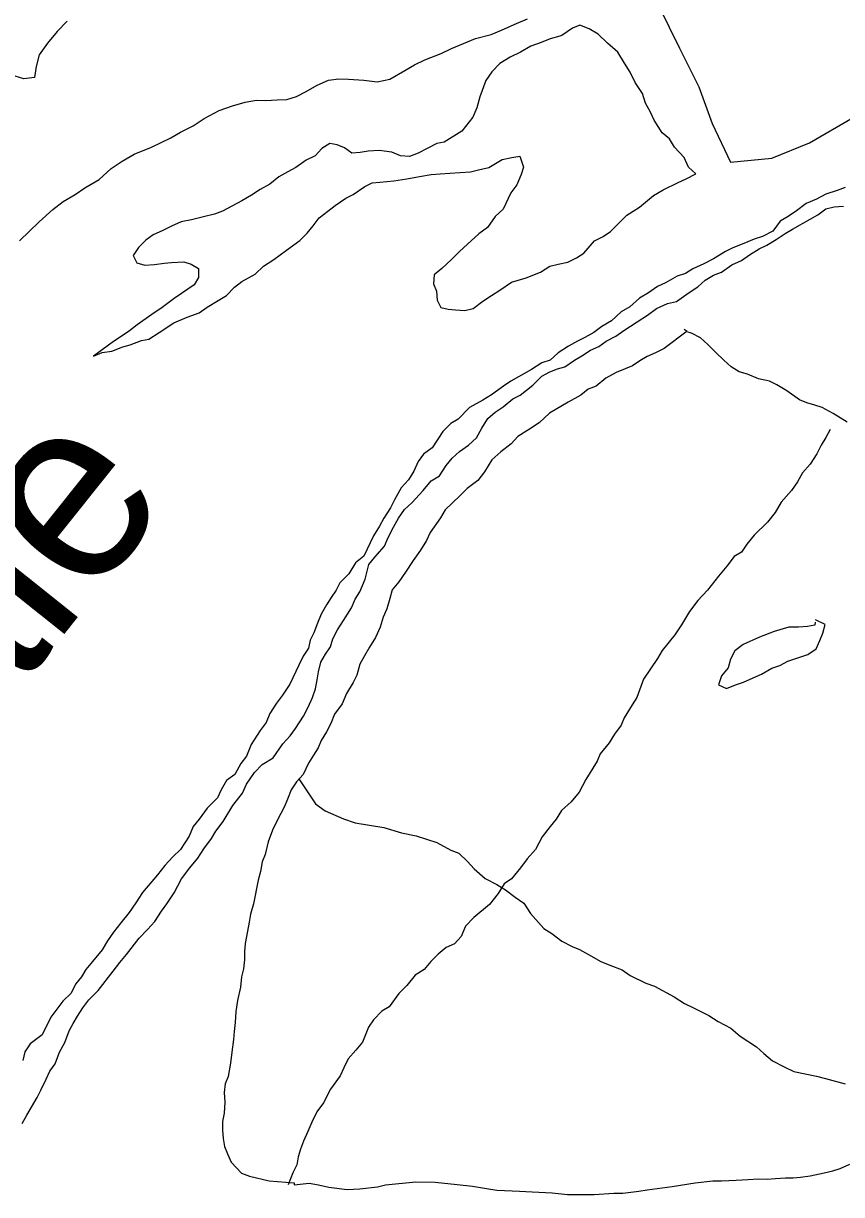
# Model space of a CAD drawing. Extents: x 1588073 to 2013523, y 1090242 to 1357120.
# Drawn here: x 1825795 to 1828020, y 1252095 to 1255279 of the extents above; entities that cross this region are included whole.
import ezdxf

# ---------------------------------------------------------------- set-up
doc = ezdxf.new("R2010")
doc.units = 0
for name, color, linetype in [('GM_X_Major_Lake', 7, 'Continuous'), ('GM_X_Minor_River', 7, 'Continuous'), ('GM_X_Minor_River_Text', 7, 'Continuous')]:
    doc.layers.add(name, color=color, linetype=linetype)

msp = doc.modelspace()

# ---------------------------------------------------------------- linework, layer by layer
at = {"layer": 'GM_X_Major_Lake'}
msp.add_lwpolyline([(1827435.6, 1255422.3), (1827523.2, 1255325.6), (1827579.3, 1255211.2), (1827631.5, 1255106.8), (1827667.7, 1255006.4), (1827717.8, 1254902), (1827830.2, 1254912.1), (1827932.5, 1254954.2), (1828050.9, 1255023.1)], dxfattribs=at)
at = {"layer": 'GM_X_Minor_River'}
for points in [[(1825913.7, 1255284.6), (1825887, 1255256.9), (1825860.4, 1255225.3), (1825837.7, 1255193.6), (1825829.1, 1255161.6), (1825824.5, 1255131.5), (1825796.3, 1255128), (1825760.4, 1255138.7)], [(1825784.5, 1254688), (1825837.7, 1254739.3), (1825874.5, 1254772.8), (1825903, 1254794.3), (1825935.5, 1254813.8), (1825961.9, 1254831.4), (1826000.5, 1254854.8), (1826033.2, 1254884.3), (1826063.6, 1254903.9), (1826096.1, 1254923.4), (1826142.7, 1254942.6), (1826195.4, 1254967.7), (1826221.8, 1254983.3), (1826256.3, 1255000.7), (1826286.7, 1255020.3), (1826327.3, 1255041.6), (1826363.7, 1255055), (1826398, 1255064.4), (1826428.3, 1255069.8), (1826454.4, 1255069.3), (1826484.6, 1255070.8), (1826510.7, 1255072.3), (1826537, 1255079.8), (1826563.3, 1255093.4), (1826593.8, 1255110.9), (1826624.2, 1255124.4), (1826652.3, 1255127.9), (1826678.5, 1255127.4), (1826720.6, 1255124.6), (1826756.7, 1255119.9), (1826791, 1255127.3), (1826831.6, 1255150.7), (1826858, 1255166.2), (1826886.4, 1255179.8), (1826930.9, 1255197), (1826959.2, 1255210.6), (1827024, 1255237.5), (1827066.4, 1255248.7), (1827094.7, 1255260.2), (1827129.2, 1255275.7), (1827165.6, 1255291.1)], [(1826801.8, 1254850.7), (1826837.9, 1254856.5), (1826872, 1254862.2), (1826904.1, 1254867.9), (1826928.1, 1254869.7), (1826954.2, 1254871.5), (1827010.3, 1254875.1), (1827032.4, 1254880.9), (1827060.5, 1254886.7), (1827096.7, 1254908.5), (1827122.7, 1254914.3), (1827144.8, 1254918.1), (1827154.6, 1254887.9), (1827148.5, 1254867.9), (1827136.2, 1254839.9), (1827120, 1254818), (1827099.7, 1254774), (1827077.5, 1254754.1), (1827057.3, 1254724.2), (1827033.1, 1254706.3), (1827002.8, 1254678.5), (1826980.7, 1254658.6), (1826958.5, 1254636.7), (1826932.3, 1254612.8), (1826912.1, 1254595), (1826909.9, 1254570.9), (1826917.8, 1254550.8), (1826919.6, 1254526.7), (1826929.5, 1254506.5), (1826949.5, 1254502.3), (1826969.5, 1254500.2), (1826995.5, 1254497.9), (1827017.6, 1254503.8), (1827043.8, 1254523.6), (1827067.9, 1254539.5), (1827090.1, 1254553.3), (1827122.3, 1254575.1), (1827162.4, 1254586.8), (1827200.6, 1254602.6), (1827226.8, 1254618.4), (1827248.8, 1254624.3), (1827274.9, 1254630.1), (1827299, 1254641.9), (1827319.2, 1254653.8), (1827347.4, 1254687.6), (1827371.6, 1254699.5), (1827391.7, 1254713.4), (1827436.1, 1254757.1), (1827470.3, 1254778.9), (1827508.6, 1254810.7), (1827534.8, 1254826.6), (1827575, 1254846.3), (1827597.1, 1254856.1), (1827623.2, 1254870), (1827603.3, 1254888.2), (1827591.5, 1254914.4), (1827565.7, 1254942.7), (1827551.8, 1254964.9), (1827531.9, 1254981.1), (1827510.1, 1255015.4), (1827500.2, 1255037.6), (1827486.4, 1255061.7), (1827478.6, 1255087.9), (1827458.8, 1255118.2), (1827444.9, 1255146.4), (1827429.1, 1255170.6), (1827411.3, 1255200.8), (1827383.4, 1255225.1), (1827357.6, 1255249.4), (1827333.6, 1255263.7), (1827307.7, 1255273.9), (1827287.6, 1255266.1), (1827259.4, 1255246.2), (1827253.4, 1255244.5)], [(1827253.4, 1255244.5), (1827227.3, 1255236.5), (1827203.2, 1255226.6), (1827175, 1255216.8), (1827146.9, 1255201), (1827118.7, 1255187.2), (1827090.6, 1255169.4), (1827068.4, 1255147.5), (1827052.2, 1255123.6), (1827035.8, 1255079.6), (1827027.6, 1255049.5), (1827017.4, 1255023.5), (1826987.1, 1254985.6), (1826938.8, 1254955.9), (1826918.7, 1254952.1), (1826892.6, 1254938.3), (1826868.4, 1254926.4), (1826844.3, 1254916.6), (1826820.3, 1254918.8), (1826796.3, 1254929), (1826762.3, 1254933.3), (1826732.3, 1254931.6), (1826710.2, 1254927.8), (1826688.2, 1254925.9), (1826668.2, 1254940.1), (1826648.3, 1254948.3), (1826628.2, 1254952.5), (1826606.1, 1254938.7), (1826587.9, 1254918.7), (1826563.8, 1254906.9), (1826535.6, 1254887.1), (1826513.5, 1254875.2), (1826489.4, 1254861.4), (1826465.2, 1254841.5), (1826439, 1254827.7), (1826414.9, 1254811.8), (1826388.7, 1254796), (1826336.4, 1254768.3), (1826314.4, 1254760.5), (1826284.3, 1254752.7), (1826252.2, 1254745), (1826224.1, 1254739.2), (1826197.9, 1254727.3), (1826173.8, 1254715.5), (1826147.7, 1254703.7), (1826127.5, 1254689.8), (1826107.4, 1254669.9), (1826093.2, 1254648), (1826103.1, 1254627.8), (1826125, 1254621.6), (1826151.1, 1254623.4), (1826177.2, 1254627.2), (1826197.2, 1254629), (1826231.3, 1254630.7), (1826251.3, 1254624.6), (1826271.2, 1254612.3), (1826271, 1254588.3), (1826258.9, 1254568.3), (1826224.6, 1254544.5), (1826204.5, 1254530.6), (1826172.3, 1254506.8), (1826144.1, 1254487), (1826103.8, 1254459.2), (1826083.7, 1254443.3), (1826063.5, 1254429.5), (1826039.4, 1254413.6), (1826009.2, 1254391.8), (1825985, 1254373.9), (1826009.1, 1254383.8), (1826035.2, 1254387.6), (1826065.3, 1254399.3), (1826085.4, 1254405.2), (1826115.5, 1254417), (1826135.6, 1254420.8), (1826163.8, 1254438.7), (1826204, 1254464.4), (1826240.2, 1254480.2), (1826272.3, 1254491.9), (1826294.5, 1254507.8), (1826324.7, 1254525.6), (1826346.8, 1254539.5), (1826369, 1254561.4), (1826389.1, 1254577.2), (1826425.3, 1254597), (1826447.5, 1254618.9), (1826475.7, 1254636.7), (1826510, 1254662.5), (1826546.2, 1254688.3), (1826566.4, 1254708.2), (1826582.5, 1254728.1), (1826598.7, 1254750.1), (1826622.9, 1254767.9), (1826643, 1254783.8), (1826671.2, 1254803.7), (1826691.3, 1254813.5), (1826723.5, 1254835.3), (1826743.6, 1254845.2), (1826763.7, 1254847), (1826801.8, 1254850.7)], [(1828029.6, 1254832.4), (1828007.5, 1254824.6), (1827977.4, 1254814.8), (1827951.2, 1254801), (1827923.1, 1254789.2), (1827896.9, 1254769.3), (1827874.8, 1254753.5), (1827852.6, 1254741.6), (1827832.4, 1254713.7), (1827804.3, 1254699.9), (1827782.2, 1254692), (1827754, 1254680.2), (1827723.9, 1254668.4), (1827703.8, 1254658.6), (1827671.6, 1254638.8), (1827645.5, 1254625), (1827615.3, 1254611.2), (1827595.2, 1254599.3), (1827573.1, 1254591.4), (1827540.9, 1254573.6), (1827518.8, 1254563.8), (1827494.7, 1254545.9), (1827470.5, 1254532.1), (1827444.3, 1254508.2), (1827420.2, 1254494.4), (1827393.9, 1254470.5), (1827367.8, 1254454.7), (1827345.6, 1254438.8), (1827321.5, 1254425), (1827301.4, 1254415.1), (1827277.3, 1254401.3), (1827249.1, 1254383.4), (1827226.9, 1254363.6), (1827204.8, 1254355.7), (1827176.6, 1254337.9), (1827120.3, 1254306.2), (1827100.2, 1254292.4), (1827068, 1254268.6), (1827043.8, 1254254.7), (1827007.6, 1254235), (1826977.3, 1254203.1), (1826957.2, 1254191.2), (1826935, 1254169.3), (1826906.7, 1254125.4), (1826882.5, 1254107.6), (1826868.3, 1254087.6), (1826856.1, 1254061.6), (1826841.9, 1254037.7), (1826821.7, 1254015.8), (1826803.5, 1253983.8), (1826793.3, 1253961.8), (1826775.1, 1253933.9), (1826762.9, 1253911.9), (1826746.7, 1253885.9), (1826720.2, 1253830), (1826698, 1253812.1), (1826679.8, 1253782.2), (1826655.6, 1253758.3), (1826645.4, 1253738.3), (1826631.3, 1253718.3), (1826619.1, 1253698.4), (1826604.9, 1253672.4), (1826594.7, 1253648.4), (1826584.5, 1253622.4), (1826574.3, 1253602.4), (1826570.2, 1253580.4), (1826556, 1253558.4), (1826543.8, 1253534.5), (1826519.4, 1253482.5), (1826499.1, 1253452.6), (1826482.9, 1253430.6), (1826464.7, 1253402.7), (1826454.5, 1253378.7), (1826438.3, 1253356.7), (1826414, 1253318.8), (1826401.8, 1253286.8), (1826385.6, 1253266.9), (1826369.3, 1253236.9), (1826347.2, 1253221), (1826333, 1253195.1), (1826322.8, 1253173.1), (1826294.6, 1253145.2), (1826272.3, 1253115.3), (1826256.1, 1253095.4), (1826245.9, 1253069.4), (1826221.6, 1253033.4), (1826201.4, 1253013.5)], [(1826569, 1253419.9), (1826581.2, 1253445.8), (1826589.4, 1253469.9), (1826593.6, 1253493.9), (1826597.7, 1253515.9), (1826603.9, 1253542), (1826616.1, 1253563.9), (1826630.3, 1253583.9), (1826636.5, 1253605.9), (1826648.6, 1253629.9), (1826664.9, 1253655.9), (1826687.1, 1253689.8), (1826697.3, 1253713.8), (1826709.5, 1253733.7), (1826723.8, 1253767.7), (1826734.1, 1253807.8), (1826750.2, 1253827.7), (1826776.5, 1253857.6), (1826786.7, 1253881.6), (1826800.9, 1253909.6), (1826815.1, 1253933.5), (1826831.3, 1253957.5), (1826851.5, 1253975.4), (1826881.8, 1254009.2), (1826904, 1254035.1), (1826926.1, 1254049), (1826944.4, 1254076.9), (1826960.5, 1254096.9), (1826980.7, 1254114.8), (1827004.9, 1254132.6), (1827027, 1254152.5), (1827041.3, 1254178.5), (1827057.5, 1254204.4), (1827077.6, 1254222.3), (1827099.8, 1254236.2), (1827126, 1254258.1), (1827146.1, 1254267.9), (1827180.3, 1254295.7), (1827204.5, 1254319.6), (1827226.7, 1254331.4), (1827246.8, 1254339.3), (1827266.8, 1254345.2), (1827293, 1254363), (1827313.1, 1254374.9), (1827337.3, 1254390.7), (1827359.4, 1254400.6), (1827379.5, 1254414.5), (1827405.7, 1254428.3), (1827427.8, 1254444.2), (1827464, 1254467.9), (1827492.2, 1254485.8), (1827516.4, 1254503.6), (1827546.5, 1254517.4), (1827570.6, 1254523.2), (1827602.8, 1254545), (1827629, 1254562.9), (1827649.2, 1254580.8), (1827671.3, 1254594.6), (1827693.4, 1254602.5), (1827721.6, 1254622.3), (1827747.7, 1254634.1), (1827769.8, 1254650), (1827796, 1254665.8), (1827816.1, 1254675.7), (1827842.3, 1254691.5), (1827866.4, 1254707.4), (1827886.5, 1254719.3), (1827934.8, 1254746.9), (1827954.9, 1254758.8), (1827977.1, 1254774.7), (1827999.2, 1254780.5), (1828025.2, 1254782.3)], [(1827591.9, 1254447.7), (1827599.7, 1254441.9), (1827537.6, 1254395.1), (1827513.5, 1254383.2), (1827491.4, 1254373.4), (1827471.3, 1254361.5), (1827451.1, 1254347.6), (1827431, 1254339.8), (1827406.9, 1254329.9), (1827378.8, 1254314.1), (1827352.6, 1254292.3), (1827330.5, 1254284.4), (1827310.3, 1254268.5), (1827276.1, 1254248.8), (1827225.8, 1254219.1), (1827197.6, 1254193.2), (1827171.4, 1254175.4), (1827139.2, 1254155.6), (1827121.1, 1254135.7), (1827092.9, 1254113.8), (1827068.7, 1254092), (1827048.4, 1254060), (1827030.2, 1254036.1), (1827002, 1254014.3), (1826981.8, 1253994.4), (1826941.5, 1253956.6), (1826929.3, 1253934.6), (1826901, 1253894.7), (1826890.8, 1253872.7), (1826874.6, 1253846.8), (1826854.3, 1253818.8), (1826834.1, 1253786.9), (1826815.9, 1253761), (1826797.7, 1253739), (1826791.5, 1253715), (1826783.3, 1253687), (1826773.1, 1253665), (1826764.9, 1253637), (1826752.7, 1253609), (1826736.4, 1253583), (1826722.2, 1253559.1), (1826710.1, 1253537.1), (1826701.8, 1253507.1), (1826691.7, 1253487.1), (1826673.4, 1253457.1), (1826661.2, 1253429.1), (1826641, 1253401.2), (1826630.8, 1253375.2), (1826618.6, 1253353.2), (1826604.4, 1253329.3), (1826596.2, 1253309.3), (1826584.1, 1253289.3), (1826569.9, 1253267.3), (1826555.6, 1253237.3), (1826537.5, 1253217.4), (1826523.3, 1253195.5), (1826513.1, 1253169.5), (1826504.9, 1253149.5), (1826484.6, 1253111.5), (1826472.4, 1253085.5), (1826460.1, 1253053.5), (1826451.9, 1253019.5), (1826443.7, 1252999.5), (1826439.5, 1252973.4), (1826433.4, 1252949.4), (1826420.9, 1252885.3), (1826412.6, 1252857.3), (1826408.5, 1252835.2), (1826404.3, 1252811.2), (1826398, 1252777.1), (1826395.9, 1252755.1), (1826395.7, 1252733), (1826393.5, 1252708.9), (1826387.4, 1252686.9), (1826385.2, 1252658.8), (1826376.9, 1252622.8), (1826372.7, 1252592.7), (1826370.4, 1252562.6), (1826368.3, 1252538.6), (1826366.1, 1252516.5), (1826361.8, 1252482.4), (1826357.6, 1252452.3), (1826351.3, 1252416.3), (1826343.2, 1252396.3), (1826341, 1252372.2), (1826342.8, 1252346.1), (1826340.6, 1252316), (1826336.4, 1252294), (1826336.3, 1252269.9), (1826338.1, 1252247.8), (1826341.9, 1252225.7), (1826349.8, 1252205.6), (1826359.7, 1252183.4), (1826387.5, 1252153.1), (1826409.5, 1252144.9), (1826463.4, 1252132.4), (1826530.8, 1252126.4), (1826531.5, 1252121.8), (1826571.6, 1252125.5), (1826597.6, 1252121.2), (1826625.6, 1252115)], [(1827823.4, 1254306.4), (1827793.4, 1254312.7), (1827763.5, 1254325), (1827741.5, 1254331.2), (1827719.5, 1254345.4), (1827699.6, 1254363.6), (1827677.8, 1254383.9), (1827655.9, 1254406.1), (1827636, 1254424.4), (1827612, 1254436.6), (1827601.7, 1254439.8)], [(1828034.9, 1254194.3), (1827997.1, 1254218.7), (1827967.1, 1254235), (1827947.1, 1254241.1), (1827925.2, 1254247.4), (1827905.2, 1254255.6), (1827871.3, 1254279.9), (1827843.4, 1254296.2), (1827823.4, 1254306.4)], [(1827988.7, 1254174.6), (1827976.5, 1254152.6), (1827964.4, 1254132.6), (1827952.2, 1254108.7), (1827934, 1254080.7), (1827913.7, 1254056.8), (1827899.6, 1254032.8), (1827883.3, 1254008.9), (1827855.1, 1253977), (1827838.8, 1253949.1), (1827818.6, 1253923.2), (1827782.3, 1253887.3), (1827762.1, 1253863.4), (1827747.9, 1253841.5), (1827727.8, 1253829.6), (1827707.6, 1253803.7), (1827685.3, 1253775.8), (1827655, 1253737.9), (1827628.8, 1253710), (1827606.5, 1253680.1), (1827584.2, 1253644.2), (1827566, 1253616.2), (1827531.6, 1253574.4), (1827519.4, 1253552.4), (1827481, 1253496.5), (1827462.6, 1253446.5), (1827450.4, 1253426.5), (1827428.1, 1253390.6), (1827420, 1253370.6), (1827401.8, 1253346.7), (1827387.6, 1253322.7), (1827363.3, 1253292.8), (1827355.2, 1253272.8), (1827324.7, 1253222.9), (1827306.5, 1253188.9), (1827284.2, 1253163), (1827258, 1253139.2), (1827243.8, 1253115.2), (1827227.7, 1253095.3), (1827205.4, 1253067.4), (1827187.1, 1253033.4), (1827164.9, 1253007.5), (1827146.7, 1252983.6), (1827122.5, 1252953.7), (1827102.3, 1252939.8), (1827086.1, 1252913.8), (1827061.9, 1252883.9), (1827019.5, 1252848.2), (1826997.3, 1252824.3), (1826985.1, 1252796.3), (1826966.9, 1252776.4), (1826944.8, 1252766.5), (1826922.7, 1252748.6), (1826902.5, 1252728.8), (1826884.3, 1252706.8), (1826860.1, 1252691), (1826837.9, 1252663.1), (1826815.7, 1252641.2), (1826789.4, 1252605.3), (1826769.3, 1252593.4), (1826747.1, 1252569.5), (1826732.9, 1252549.6), (1826716.6, 1252509.6), (1826698.4, 1252487.6), (1826678.2, 1252463.7), (1826666, 1252439.7), (1826655.8, 1252417.8), (1826629.5, 1252381.8), (1826611.2, 1252343.9), (1826593, 1252319.9), (1826578.8, 1252292), (1826568.6, 1252266), (1826556.4, 1252240), (1826548.2, 1252218), (1826542.1, 1252197.9), (1826537.9, 1252175.9), (1826527.7, 1252153.9), (1826515.1, 1252121.1)], [(1827947.8, 1253650.9), (1827946.8, 1253643.1), (1827926.7, 1253639.3), (1827902.7, 1253637.5), (1827876.6, 1253637.7), (1827836.5, 1253626), (1827796.3, 1253610.3), (1827752.1, 1253590.6), (1827729.9, 1253572.7), (1827717.7, 1253550.7), (1827711.6, 1253526.7), (1827693.4, 1253504.8), (1827685.2, 1253480.8), (1827707.1, 1253470.6), (1827731.3, 1253480.4), (1827753.4, 1253488.2), (1827779.5, 1253500.1), (1827801.6, 1253509.9), (1827829.7, 1253525.7), (1827851.8, 1253533.6), (1827874, 1253545.4), (1827928.2, 1253563), (1827950.3, 1253578.9), (1827960.5, 1253600.9), (1827968.7, 1253620.9), (1827974.8, 1253644.9), (1827948.9, 1253657.2)], [(1825791.5, 1252288.5), (1825803.7, 1252310.5), (1825832.1, 1252358.4), (1825842.3, 1252378.4), (1825856.5, 1252408.4), (1825866.7, 1252430.4), (1825880.8, 1252450.3), (1825893.1, 1252482.3), (1825907.3, 1252508.3), (1825919.6, 1252540.3), (1825929.7, 1252560.3), (1825941.9, 1252580.2), (1825956.1, 1252602.2), (1825972.3, 1252624.1), (1825998.5, 1252650), (1826038.9, 1252701.8), (1826057.1, 1252725.8), (1826075.3, 1252747.7), (1826109.7, 1252791.6), (1826131.9, 1252815.5), (1826152.1, 1252837.4), (1826170.3, 1252865.3), (1826184.5, 1252885.3), (1826204.7, 1252915.2), (1826225.1, 1252953.1), (1826247.3, 1252983.1), (1826269.5, 1253009), (1826285.7, 1253034.9), (1826306, 1253062.8), (1826318.1, 1253082.8), (1826338.4, 1253108.7), (1826364.7, 1253152.7), (1826391, 1253186.6), (1826401.2, 1253210.6), (1826423.5, 1253242.5), (1826443.7, 1253264.4), (1826473.8, 1253282.2), (1826500.2, 1253320.1), (1826520.3, 1253342), (1826534.5, 1253361.9), (1826556.8, 1253395.9), (1826569, 1253419.9)], [(1826543.5, 1253225.4), (1826569.3, 1253187.1), (1826589.1, 1253156.8), (1826615, 1253138.5), (1826664.9, 1253116), (1826696.9, 1253105.7), (1826774.9, 1253093), (1826822.9, 1253078.6), (1826862.9, 1253070.2), (1826918.9, 1253051.7), (1826956.8, 1253031.3), (1826978.7, 1253023.1), (1827002.6, 1253000.8), (1827020.5, 1252980.6), (1827050.4, 1252954.3), (1827082.3, 1252938), (1827106.2, 1252923.7), (1827132.1, 1252903.4), (1827156, 1252887.2), (1827173.9, 1252858.9), (1827209.6, 1252818.5), (1827231.5, 1252804.3), (1827259.4, 1252784), (1827287.4, 1252769.7), (1827307.4, 1252761.5), (1827331.3, 1252747.2), (1827365.2, 1252728.9), (1827389.2, 1252718.7), (1827423.1, 1252706.3), (1827445, 1252690.1), (1827487, 1252669.7), (1827510.9, 1252661.5), (1827564.8, 1252632.9), (1827592.7, 1252614.6), (1827616.7, 1252602.4), (1827658.6, 1252582), (1827684.5, 1252565.7), (1827718.4, 1252547.3), (1827744.3, 1252525.1), (1827788.2, 1252496.6), (1827808.1, 1252478.4), (1827832, 1252458.1), (1827863.9, 1252441.8), (1827889.8, 1252429.5), (1827951.9, 1252416.9), (1827975.8, 1252410.7), (1828029.8, 1252396.2)], [(1826201.4, 1253013.5), (1826179.2, 1252989.6), (1826159, 1252963.7), (1826118.6, 1252915.9), (1826100.4, 1252888), (1826082.2, 1252862), (1826059.9, 1252834.1), (1826039.7, 1252808.2), (1826023.5, 1252784.3), (1826009.3, 1252760.3), (1825983, 1252728.4), (1825964.8, 1252706.5), (1825952.7, 1252686.5), (1825936.5, 1252666.6), (1825924.3, 1252642.6), (1825902.1, 1252620.7), (1825885.9, 1252598.8), (1825869.7, 1252576.8), (1825845.4, 1252528.9), (1825813.1, 1252505.1), (1825799, 1252483.1), (1825792.8, 1252459.1)], [(1826625.6, 1252115), (1826675.6, 1252108.5), (1826709.7, 1252110.3), (1826757.8, 1252115.9), (1826779.9, 1252121.7), (1826862, 1252129.1), (1826914.1, 1252128.6), (1826974.2, 1252122.1), (1827016.2, 1252117.7), (1827054.2, 1252111.4), (1827082.2, 1252107.1), (1827124.3, 1252104.8), (1827144.3, 1252104.6), (1827178.4, 1252102.3), (1827232.4, 1252099.9), (1827274.5, 1252095.5), (1827346.6, 1252094.9), (1827400.7, 1252098.5), (1827424.7, 1252098.3), (1827468.8, 1252103.9), (1827490.9, 1252107.8), (1827559.1, 1252117.2), (1827621.2, 1252126.7), (1827669.3, 1252132.3), (1827693.4, 1252132.1), (1827733.5, 1252133.8), (1827765.5, 1252135.6), (1827793.6, 1252137.3), (1827817.6, 1252137.1), (1827839.7, 1252138.9), (1827867.7, 1252140.7), (1827887.7, 1252140.6), (1827907.8, 1252142.4), (1827933.9, 1252146.2), (1827972, 1252153.9), (1827996, 1252159.7), (1828016.1, 1252165.6), (1828042.3, 1252177.4)]]:
    msp.add_lwpolyline(points, dxfattribs=at)

# ---------------------------------------------------------------- texts
at = {"layer": 'GM_X_Minor_River_Text'}
msp.add_text('Swale', height=500.34, rotation=51.3904, dxfattribs=at).set_placement((1825065.8, 1252566.5))

doc.saveas('drawing.dxf')
